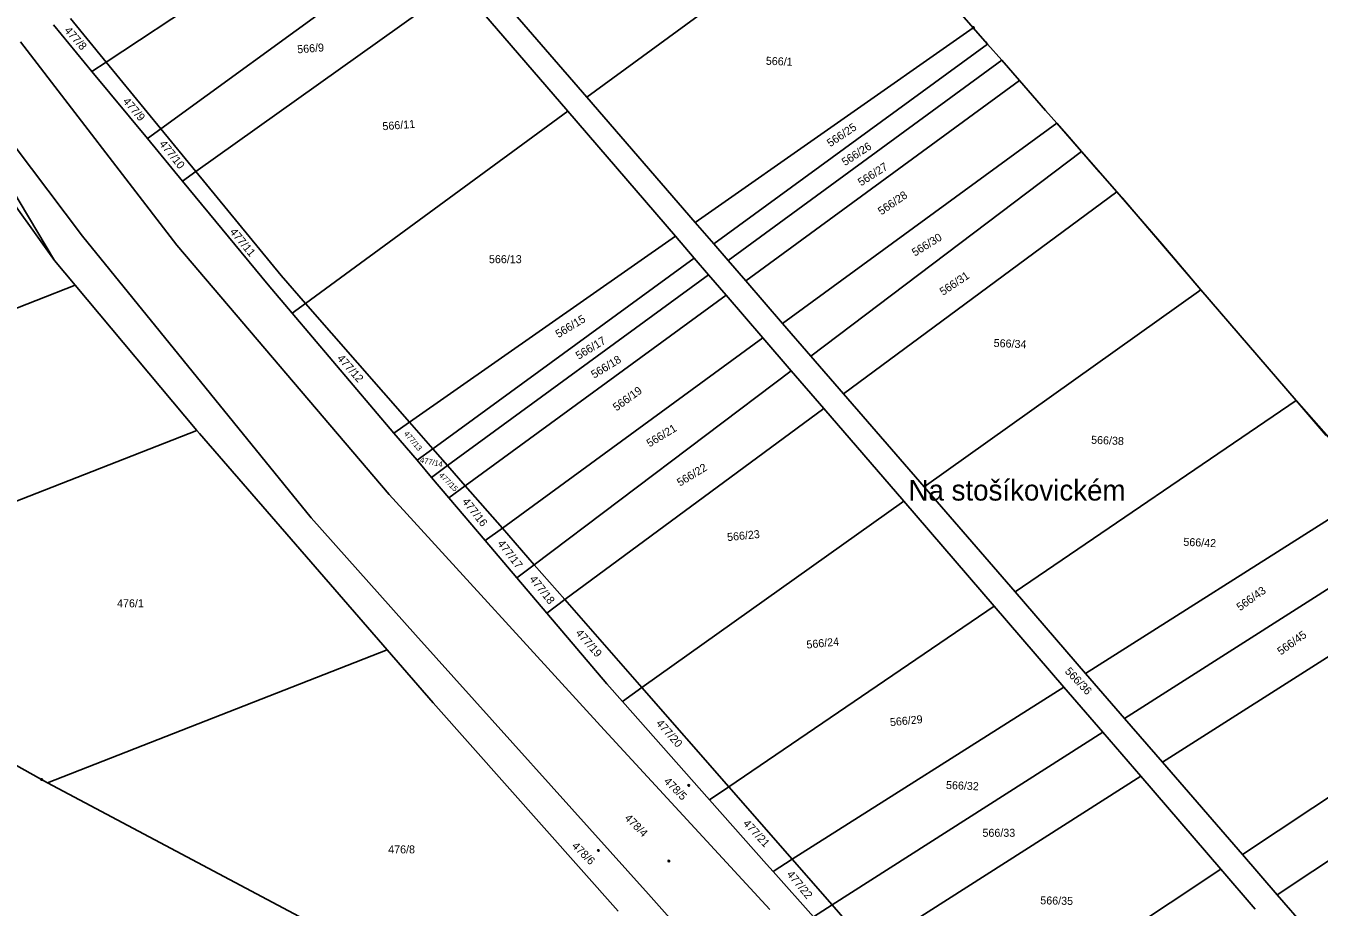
# Model space of a CAD drawing. Extents: x -634640 to -629202, y -1196156 to -1190068.
# Drawn here: x -630498.3 to -630223.6, y -1192132.3 to -1191945.1 of the extents above; entities that cross this region are included whole.
import ezdxf

# ---------------------------------------------------------------- set-up
doc = ezdxf.new("R2010")
doc.units = 0
for name, color, linetype in [('Obvod převzatý', 7, 'Continuous'), ('Vrstva 1', 7, 'Continuous'), ('Vrstva 2', 7, 'Continuous'), ('Vrstva 3', 7, 'Continuous'), ('Vrstva 5', 7, 'Continuous'), ('Vrstva 7', 7, 'Continuous'), ('Vrstva 8', 7, 'Continuous')]:
    doc.layers.add(name, color=color, linetype=linetype)

msp = doc.modelspace()

# ---------------------------------------------------------------- linework, layer by layer
at = {"layer": 'Obvod převzatý'}
msp.add_lwpolyline([(-630309.17, -1191931.68), (-630297.08, -1191945.51), (-630294.03, -1191949), (-630291.05, -1191952.41), (-630287.25, -1191956.75), (-630284.49, -1191959.91), (-630281.73, -1191963.07), (-630279.37, -1191965.76), (-630276.72, -1191968.795), (-630274.07, -1191971.83), (-630270.325, -1191976.11), (-630266.58, -1191980.39), (-630257.065, -1191991.445), (-630248.72, -1192001.16), (-630238.595, -1192012.945), (-630228.47, -1192024.73), (-630216.88, -1192037.865)], dxfattribs=at)
at = {"layer": 'Vrstva 1'}
for p, q in [((-630424.53, -1191915.29), (-630481.24, -1191952.8)), ((-630321.26, -1191917.85), (-630379.18, -1191960.29)), ((-630321.26, -1191917.85), (-630297.08, -1191945.51)), ((-630469.63, -1191966.98), (-630414.55, -1191926.89)), ((-630379.18, -1191960.29), (-630402.42, -1191933.44)), ((-630462.2, -1191976.05), (-630406.43, -1191936.3)), ((-630383.22, -1191963.25), (-630406.43, -1191936.3)), ((-630484.27, -1191954.8), (-630492.47, -1191944.88)), ((-630488.82, -1191943.55), (-630481.24, -1191952.8)), ((-630297.08, -1191945.51), (-630356.18, -1191986.86)), ((-630294.5, -1191948.46), (-630297.08, -1191945.51)), ((-630466.25, -1191991.67), (-630499.49, -1191948.5)), ((-630294.03, -1191949), (-630294.5, -1191948.46)), ((-630294.03, -1191949), (-630352.21, -1191991.44)), ((-630291.05, -1191952.41), (-630294.03, -1191949)), ((-630484.27, -1191954.8), (-630481.24, -1191952.8)), ((-630481.24, -1191952.8), (-630469.63, -1191966.98)), ((-630291.05, -1191952.41), (-630349.17, -1191994.94)), ((-630287.25, -1191956.75), (-630291.05, -1191952.41)), ((-630512.01, -1191955.78), (-630486.29, -1191989.76)), ((-630472.49, -1191969.07), (-630484.27, -1191954.8)), ((-630287.25, -1191956.75), (-630345.42, -1191999.28)), ((-630281.73, -1191963.07), (-630287.25, -1191956.75)), ((-630356.18, -1191986.86), (-630379.18, -1191960.29)), ((-630383.22, -1191963.25), (-630438.92, -1192004.06)), ((-630360.36, -1191989.78), (-630383.22, -1191963.25)), ((-630279.37, -1191965.76), (-630281.73, -1191963.07)), ((-630469.63, -1191966.98), (-630472.49, -1191969.07)), ((-630469.63, -1191966.98), (-630462.2, -1191976.05)), ((-630279.37, -1191965.76), (-630337.6, -1192008.32)), ((-630274.07, -1191971.83), (-630279.37, -1191965.76)), ((-630465.05, -1191978.09), (-630472.49, -1191969.07)), ((-630274.07, -1191971.83), (-630331.6, -1192015.25)), ((-630274.07, -1191971.83), (-630266.58, -1191980.39)), ((-630462.2, -1191976.05), (-630465.05, -1191978.09)), ((-630462.2, -1191976.05), (-630444.08, -1191998.17)), ((-630505.01, -1191977.12), (-630492.25, -1191994.97)), ((-630503.27, -1191976.44), (-630492.25, -1191994.97)), ((-630446.88, -1192000.1), (-630465.05, -1191978.09)), ((-630266.58, -1191980.39), (-630324.64, -1192023.28)), ((-630265.41, -1191981.73), (-630266.58, -1191980.39)), ((-630265.41, -1191981.73), (-630248.72, -1192001.16)), ((-630352.21, -1191991.44), (-630356.18, -1191986.86)), ((-630486.29, -1191989.76), (-630437.7, -1192049.65)), ((-630416.83, -1192029.3), (-630360.36, -1191989.78)), ((-630356.34, -1191994.44), (-630360.36, -1191989.78)), ((-630421.17, -1192044.69), (-630466.25, -1191991.67)), ((-630349.17, -1191994.94), (-630352.21, -1191991.44)), ((-630492.25, -1191994.97), (-630487.87, -1192000.2)), ((-630411.88, -1192034.95), (-630356.34, -1191994.44)), ((-630353.3, -1191997.97), (-630356.34, -1191994.44)), ((-630345.42, -1191999.28), (-630349.17, -1191994.94)), ((-630353.3, -1191997.97), (-630408.74, -1192038.53)), ((-630349.57, -1192002.31), (-630353.3, -1191997.97)), ((-630487.87, -1192000.2), (-630603.21, -1192045.37)), ((-630487.87, -1192000.2), (-630461.98, -1192031.08)), ((-630441.75, -1192006.14), (-630446.88, -1192000.1)), ((-630444.08, -1191998.17), (-630438.92, -1192004.06)), ((-630337.6, -1192008.32), (-630345.42, -1191999.28)), ((-630349.57, -1192002.31), (-630404.98, -1192042.83)), ((-630341.76, -1192011.36), (-630349.57, -1192002.31)), ((-630248.72, -1192001.16), (-630307.55, -1192043.04)), ((-630248.72, -1192001.16), (-630228.47, -1192024.73)), ((-630441.75, -1192006.14), (-630438.92, -1192004.06)), ((-630420.13, -1192031.61), (-630441.75, -1192006.14)), ((-630438.92, -1192004.06), (-630416.83, -1192029.3)), ((-630331.6, -1192015.25), (-630337.6, -1192008.32)), ((-630397.11, -1192051.82), (-630341.76, -1192011.36)), ((-630335.73, -1192018.37), (-630341.76, -1192011.36)), ((-630324.64, -1192023.28), (-630331.6, -1192015.25)), ((-630390.32, -1192059.58), (-630335.73, -1192018.37)), ((-630328.83, -1192026.38), (-630335.73, -1192018.37)), ((-630307.55, -1192043.04), (-630324.64, -1192023.28)), ((-630228.47, -1192024.73), (-630288.22, -1192065.36)), ((-630228.47, -1192024.73), (-630222.11, -1192032.13)), ((-630383.83, -1192066.99), (-630328.83, -1192026.38)), ((-630311.84, -1192046.1), (-630328.83, -1192026.38)), ((-630416.83, -1192029.3), (-630420.13, -1192031.61)), ((-630416.83, -1192029.3), (-630411.88, -1192034.95)), ((-630461.98, -1192031.08), (-630559.7, -1192069.35)), ((-630461.98, -1192031.08), (-630461.44, -1192031.72)), ((-630461.44, -1192031.72), (-630421.56, -1192077.63)), ((-630415.22, -1192037.39), (-630420.13, -1192031.61)), ((-630411.88, -1192034.95), (-630415.22, -1192037.39)), ((-630411.88, -1192034.95), (-630408.74, -1192038.53)), ((-630412.14, -1192041.02), (-630415.22, -1192037.39)), ((-630412.14, -1192041.02), (-630408.74, -1192038.53)), ((-630408.74, -1192038.53), (-630404.98, -1192042.83)), ((-630408.45, -1192045.37), (-630412.14, -1192041.02)), ((-630375.5, -1192094.68), (-630421.17, -1192044.69)), ((-630408.45, -1192045.37), (-630404.98, -1192042.83)), ((-630404.98, -1192042.83), (-630397.11, -1192051.82)), ((-630288.22, -1192065.36), (-630307.55, -1192043.04)), ((-630211.65, -1192043.6), (-630273.25, -1192082.65)), ((-630400.73, -1192054.46), (-630408.45, -1192045.37)), ((-630311.84, -1192046.1), (-630367.45, -1192085.69)), ((-630292.65, -1192068.38), (-630311.84, -1192046.1)), ((-630437.7, -1192049.65), (-630415.57, -1192074.47)), ((-630397.11, -1192051.82), (-630400.73, -1192054.46)), ((-630397.11, -1192051.82), (-630390.32, -1192059.58)), ((-630203.21, -1192052.85), (-630264.95, -1192092.23)), ((-630394.02, -1192062.37), (-630400.73, -1192054.46)), ((-630390.32, -1192059.58), (-630394.02, -1192062.37)), ((-630390.32, -1192059.58), (-630383.83, -1192066.99)), ((-630387.68, -1192069.84), (-630394.02, -1192062.37)), ((-630194.84, -1192062.02), (-630256.88, -1192101.55)), ((-630273.25, -1192082.65), (-630288.22, -1192065.36)), ((-630494.97, -1192105.21), (-630559.7, -1192069.35)), ((-630383.83, -1192066.99), (-630387.68, -1192069.84)), ((-630383.83, -1192066.99), (-630367.45, -1192085.69)), ((-630349.04, -1192106.73), (-630292.65, -1192068.38)), ((-630277.84, -1192085.56), (-630292.65, -1192068.38)), ((-630374.9, -1192084.89), (-630387.68, -1192069.84)), ((-630415.57, -1192074.47), (-630366.08, -1192129.56)), ((-630421.56, -1192077.63), (-630493.71, -1192105.88)), ((-630421.56, -1192077.63), (-630411.79, -1192088.88)), ((-630178.31, -1192080.14), (-630239.91, -1192121.15)), ((-630264.95, -1192092.23), (-630273.25, -1192082.65)), ((-630371.59, -1192088.64), (-630374.9, -1192084.89)), ((-630371.59, -1192088.64), (-630367.45, -1192085.69)), ((-630367.45, -1192085.69), (-630349.04, -1192106.73)), ((-630335.54, -1192122.15), (-630277.84, -1192085.56)), ((-630269.56, -1192095.17), (-630277.84, -1192085.56)), ((-630353.11, -1192109.5), (-630371.59, -1192088.64)), ((-630170.67, -1192088.51), (-630232.55, -1192129.67)), ((-630411.79, -1192088.88), (-630372.53, -1192133.19)), ((-630256.88, -1192101.55), (-630264.95, -1192092.23)), ((-630340.31, -1192132.82), (-630375.5, -1192094.68)), ((-630327.05, -1192131.85), (-630269.56, -1192095.17)), ((-630261.52, -1192104.51), (-630269.56, -1192095.17)), ((-630239.91, -1192121.15), (-630256.88, -1192101.55)), ((-630318.95, -1192141.1), (-630261.52, -1192104.51)), ((-630244.53, -1192124.22), (-630261.52, -1192104.51)), ((-630493.71, -1192105.88), (-630494.97, -1192105.21)), ((-630412.81, -1192148.83), (-630493.71, -1192105.88)), ((-630349.04, -1192106.73), (-630353.11, -1192109.5)), ((-630349.04, -1192106.73), (-630335.54, -1192122.15)), ((-630340.99, -1192123.18), (-630353.11, -1192109.5)), ((-630232.55, -1192129.67), (-630239.91, -1192121.15)), ((-630339.61, -1192124.73), (-630340.99, -1192123.18)), ((-630335.54, -1192122.15), (-630339.61, -1192124.73)), ((-630335.54, -1192122.15), (-630327.05, -1192131.85)), ((-630300.89, -1192161.73), (-630244.53, -1192124.22)), ((-630237.18, -1192132.75), (-630244.53, -1192124.22)), ((-630331.01, -1192134.37), (-630339.61, -1192124.73)), ((-630366.08, -1192129.56), (-630323.64, -1192176.97)), ((-630226.4, -1192136.77), (-630232.55, -1192129.67)), ((-630327.05, -1192131.85), (-630331.01, -1192134.37)), ((-630327.05, -1192131.85), (-630318.95, -1192141.1))]:
    msp.add_line(p, q, dxfattribs=at)
at = {"layer": 'Vrstva 3'}
msp.add_lwpolyline([(-630361.58, -1192122.488), (-630361.623, -1192122.657), (-630361.792, -1192122.7), (-630361.92, -1192122.572), (-630361.877, -1192122.403), (-630361.708, -1192122.36), (-630361.58, -1192122.488)], dxfattribs=at)
at = {"layer": 'Vrstva 5'}
for points in [[(-630357.356, -1192106.435), (-630357.424, -1192106.596), (-630357.598, -1192106.611), (-630357.704, -1192106.465), (-630357.636, -1192106.304), (-630357.462, -1192106.289), (-630357.356, -1192106.435)], [(-630376.526, -1192120.255), (-630376.594, -1192120.416), (-630376.768, -1192120.431), (-630376.874, -1192120.285), (-630376.806, -1192120.124), (-630376.632, -1192120.109), (-630376.526, -1192120.255)]]:
    msp.add_lwpolyline(points, dxfattribs=at)
at = {"layer": 'Vrstva 8'}
for points in [[(-630296.99, -1191945.36), (-630296.9, -1191945.51), (-630296.99, -1191945.66), (-630297.17, -1191945.66), (-630297.26, -1191945.51), (-630297.17, -1191945.36), (-630296.99, -1191945.36)], [(-630494.88, -1192105.06), (-630494.79, -1192105.21), (-630494.88, -1192105.36), (-630495.06, -1192105.36), (-630495.15, -1192105.21), (-630495.06, -1192105.06), (-630494.88, -1192105.06)]]:
    msp.add_lwpolyline(points, dxfattribs=at)

# ---------------------------------------------------------------- texts
at = {"layer": 'Vrstva 2'}
for s, height, rotation, p in [('477/8', 1.7, 311.34527, (-630490.253, -1191946.178)), ('566/9', 1.7, 4.35448, (-630440.613, -1191950.962)), ('566/1', 1.7, 357.58296, (-630341.173, -1191953.37)), ('477/9', 1.7, 310.8296, (-630477.825, -1191961.22)), ('566/11', 1.7, 4.35448, (-630422.523, -1191967.302)), ('566/25', 1.7, 33.9191, (-630327.453, -1191970.918)), ('477/10', 1.7, 308.65236, (-630470.082, -1191970.245)), ('566/26', 1.7, 33.11696, (-630324.331, -1191974.93)), ('566/27', 1.7, 32.77319, (-630320.92, -1191979.231)), ('566/28', 1.7, 34.43476, (-630316.614, -1191985.396)), ('477/11', 1.7, 309.39721, (-630455.109, -1191988.923)), ('566/30', 1.7, 31.68457, (-630309.478, -1191994.145)), ('566/31', 1.7, 33.9764, (-630303.503, -1192002.477)), ('566/15', 1.7, 31.45538, (-630385.187, -1192011.466)), ('566/17', 1.7, 31.45538, (-630380.887, -1192016.066)), ('566/34', 1.7, 357.46837, (-630292.783, -1192013.31)), ('477/12', 1.7, 311.57445, (-630432.332, -1192015.828)), ('566/18', 1.7, 31.45538, (-630377.617, -1192020.076)), ('566/19', 1.7, 36.09634, (-630372.878, -1192027.04)), ('566/21', 1.7, 31.45538, (-630365.827, -1192034.676)), ('477/13', 1.19, 309.97017, (-630418.093, -1192031.787)), ('566/38', 1.7, 357.46837, (-630272.083, -1192033.87)), ('477/14', 1.19, 348.24375, (-630414.677, -1192037.854)), ('566/22', 1.7, 31.45538, (-630359.377, -1192043.016)), ('477/15', 1.19, 314.72572, (-630410.673, -1192040.678)), ('477/16', 1.7, 308.194, (-630405.753, -1192046.197)), ('566/23', 1.7, 5.72958, (-630349.284, -1192054.576)), ('477/17', 1.7, 307.90752, (-630398.264, -1192055.117)), ('566/42', 1.7, 357.46837, (-630252.493, -1192055.55)), ('477/18', 1.7, 308.02211, (-630391.444, -1192062.667)), ('566/43', 1.7, 35.63798, (-630240.407, -1192069.472)), ('477/19', 1.7, 311.11608, (-630381.654, -1192074.159)), ('566/45', 1.7, 35.63798, (-630231.757, -1192078.872)), ('566/24', 1.7, 5.72958, (-630332.444, -1192077.406)), ('566/36', 1.7, 313.52251, (-630277.747, -1192082.342)), ('477/20', 1.7, 311.45986, (-630364.573, -1192093.338)), ('566/29', 1.7, 5.72958, (-630314.694, -1192093.896)), ('478/5', 1.7, 315.01219, (-630362.937, -1192105.734)), ('566/32', 1.7, 357.52566, (-630302.903, -1192107.2)), ('478/4', 1.7, 315.01219, (-630371.276, -1192113.535)), ('477/21', 1.7, 312.83496, (-630346.109, -1192114.644)), ('478/6', 1.7, 315.01219, (-630382.469, -1192119.452)), ('477/22', 1.7, 309.62639, (-630336.819, -1192125.393)), ('566/35', 1.7, 358.78617, (-630282.863, -1192131.705))]:
    msp.add_text(s, height=height, rotation=rotation, dxfattribs=at).set_placement(p)
for s, p in [('566/13', (-630399.953, -1191995.53)), ('476/1', (-630478.943, -1192068.62)), ('566/33', (-630295.133, -1192117.37)), ('476/8', (-630421.353, -1192120.89))]:
    msp.add_text(s, height=1.7, dxfattribs=at).set_placement(p)
at = {"layer": 'Vrstva 7'}
msp.add_text('Na stošíkovickém', height=4.4, dxfattribs=at).set_placement((-630310.848, -1192045.95))

doc.saveas('drawing.dxf')
